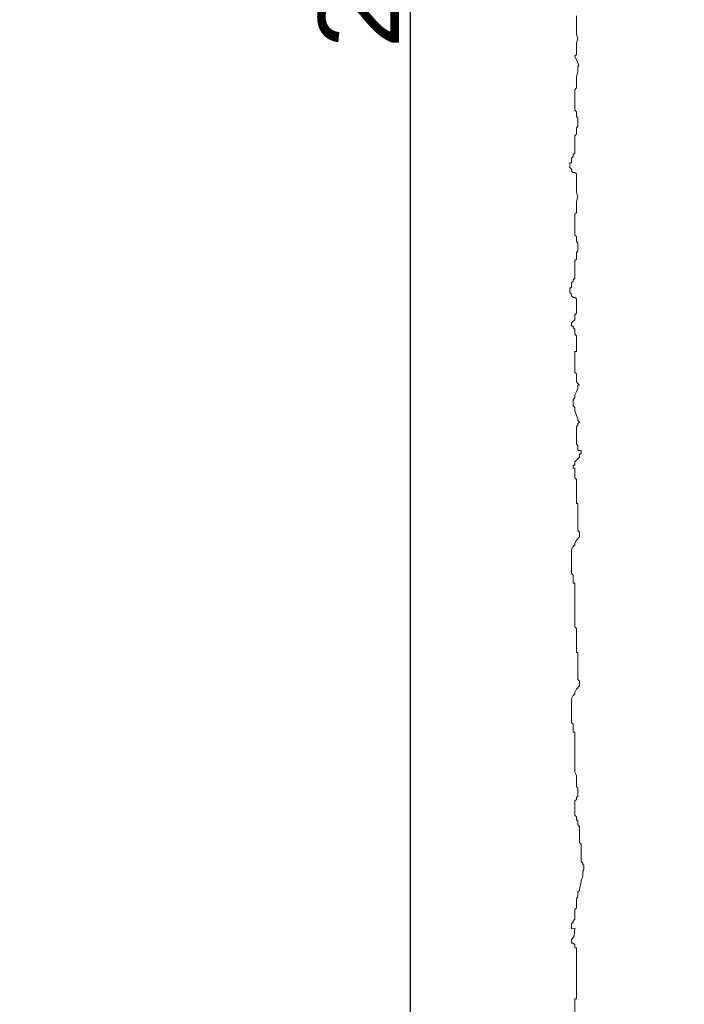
# Model space of a CAD drawing. Header units: millimetres. Extents: x 3652085 to 3778338, y -303702 to -273644.
# Tile 305 of 588: x 3715421 to 3715750, y -288350 to -287863. Entities that reach past the tile are written whole.
import ezdxf

# ---------------------------------------------------------------- set-up
doc = ezdxf.new("R2010")
doc.units = ezdxf.units.MM
doc.header["$PDMODE"] = 34
doc.linetypes.add('HIDDEN2', pattern=[4.7625, 3.175, -1.5875])
for name, color, linetype, lineweight in [('021 Various', 7, 'Continuous', 5), ('DIM-03    (HAUSART)', 111, 'Continuous', 5), ('SYMBOL-DETAIL    (HAUSART)', 2, 'Continuous', 5)]:
    doc.layers.add(name, color=color, linetype=linetype, lineweight=lineweight)
doc.styles.add('1-20 Eng HA', font='arial.ttf', dxfattribs={"height": 40})
doc.dimstyles.new('1-20 Eng HA', dxfattribs={"dimtxt": 40, "dimasz": 16, "dimexe": 16, "dimexo": 5, "dimgap": 5, "dimtad": 1, "dimdec": 0, "dimlfac": -1, "dimzin": 0, "dimdsep": 46, "dimtxsty": '1-20 Eng HA', "dimblk": 'OBLIQUE', "dimcen": 0.09, "dimdle": 16, "dimclrd": 256, "dimclre": 256, "dimclrt": 256, "dimadec": 0, "dimazin": 0, "dimtfac": 1, "dimtdec": 0, "dimtofl": 0, "dimtmove": 0, "dimatfit": 3, "dimldrblk": 'OBLIQUE', "dimfxl": 1, "dimtolj": 1, "dimtzin": 0, "dimlwe": 0, "dimarcsym": 0})

# ---------------------------------------------------------------- blocks, each defined once
blk = doc.blocks.new('_Oblique')
at = {"color": 0, "linetype": 'ByBlock', "lineweight": -2}
blk.add_line((-0.5, -0.5), (0.5, 0.5), dxfattribs=at)
blk = doc.blocks.new('*D572')
at = {"layer": 'Defpoints', "color": 0, "lineweight": 0, "transparency": 16777216}
for p in [(3715614.41, -286694.75), (3715749.89, -286694.75, -180000), (3715720.62, -288934.8)]:
    blk.add_point(p, dxfattribs=at)
at = {"layer": 'DIM-03    (HAUSART)', "lineweight": -2, "transparency": 16777216}
blk.add_line((3715614.41, -288950.8), (3715614.41, -286678.75), dxfattribs=at)
at = {"layer": 'DIM-03    (HAUSART)', "linetype": 'HIDDEN2', "lineweight": 0, "transparency": 16777216}
for p, q in [((3715744.89, -286694.75), (3715598.41, -286694.75)), ((3715715.62, -288934.8), (3715598.41, -288934.8))]:
    blk.add_line(p, q, dxfattribs=at)
at = {"layer": 'DIM-03    (HAUSART)', "lineweight": -2, "transparency": 16777216, "xscale": 16, "yscale": 16, "zscale": 16}
for p, rotation in [((3715614.41, -286694.75), 90), ((3715614.41, -288934.8), 270)]:
    blk.add_blockref('_Oblique', p, dxfattribs=dict(at, rotation=rotation))
at = {"layer": 'DIM-03    (HAUSART)', "lineweight": 0, "transparency": 16777216, "insert": (3715588.99, -287814.77), "char_height": 40, "attachment_point": 5, "rotation": 90, "style": '1-20 Eng HA'}
blk.add_mtext('\\A1;2240', dxfattribs=at)

msp = doc.modelspace()

# ---------------------------------------------------------------- linework, layer by layer
at = {"layer": '021 Various', "elevation": -488240.47}
msp.add_lwpolyline([(3715696.44, -287860.77), (3715696.44, -287869.9), (3715697.23, -287872.03), (3715696.44, -287874.4), (3715696.44, -287879.93), (3715695.65, -287880.72), (3715697.66, -287885.3), (3715697.23, -287886.15), (3715697.23, -287888.52), (3715696.44, -287890.89), (3715696.44, -287896.43), (3715695.65, -287897.22), (3715695.65, -287907.49), (3715696.44, -287908.28), (3715696.44, -287910.65), (3715697.23, -287911.44), (3715697.23, -287915.4), (3715696.44, -287916.19), (3715696.44, -287919.35), (3715695.65, -287920.14), (3715695.65, -287928.83), (3715694.86, -287929.62), (3715694.86, -287930.41), (3715694.07, -287931.2), (3715694.07, -287933.58), (3715693.28, -287933.58), (3715693.28, -287935.95), (3715694.07, -287936.74), (3715694.07, -287937.53), (3715694.86, -287938.32), (3715695.65, -287938.32), (3715696.44, -287939.11), (3715696.44, -287948.24), (3715697.23, -287950.36), (3715696.44, -287952.73), (3715696.44, -287958.27), (3715695.65, -287959.06), (3715695.65, -287969.33), (3715696.44, -287970.12), (3715696.44, -287972.49), (3715697.23, -287973.28), (3715697.23, -287977.24), (3715696.44, -287978.03), (3715696.44, -287981.19), (3715695.65, -287981.98), (3715695.65, -287990.67), (3715694.86, -287991.46), (3715694.86, -287992.25), (3715694.07, -287993.04), (3715694.07, -287995.42), (3715693.28, -287995.42), (3715693.28, -287997.79), (3715694.07, -287998.58), (3715694.07, -287999.37), (3715694.86, -288000.16), (3715695.65, -288000.16), (3715696.44, -288000.95), (3715696.44, -288008.06), (3715695.65, -288008.85), (3715695.65, -288011.22), (3715694.86, -288012.01), (3715694.07, -288012.8), (3715694.07, -288014.39), (3715694.86, -288014.39), (3715694.86, -288015.18), (3715695.65, -288015.97), (3715695.65, -288018.34), (3715696.44, -288019.13), (3715696.44, -288027.03), (3715695.65, -288027.03), (3715695.65, -288037.31), (3715696.44, -288038.1), (3715696.44, -288042.05), (3715697.23, -288042.84), (3715698.02, -288043.63), (3715697.23, -288043.63), (3715697.23, -288045.21), (3715696.44, -288046.79), (3715695.65, -288048.37), (3715695.65, -288049.95), (3715694.86, -288050.74), (3715694.86, -288053.9), (3715695.65, -288054.7), (3715695.65, -288056.28), (3715696.44, -288058.65), (3715697.23, -288060.23), (3715697.23, -288061.02), (3715698.02, -288061.81), (3715697.23, -288062.6), (3715697.23, -288063.39), (3715696.44, -288064.18), (3715696.44, -288072.87), (3715697.23, -288073.66), (3715697.23, -288076.04), (3715698.81, -288076.04), (3715698.81, -288077.62), (3715698.02, -288077.62), (3715698.02, -288079.2), (3715695.65, -288081.57), (3715695.65, -288083.15), (3715694.86, -288083.15), (3715694.86, -288084.73), (3715695.65, -288084.73), (3715695.65, -288089.47), (3715696.44, -288090.26), (3715696.44, -288102.12), (3715697.23, -288102.12), (3715697.23, -288115.56), (3715698.02, -288116.35), (3715698.02, -288118.72), (3715696.44, -288120.3), (3715695.65, -288121.88), (3715695.65, -288122.67), (3715694.86, -288123.46), (3715694.07, -288125.04), (3715694.07, -288136.9), (3715694.86, -288137.69), (3715694.86, -288141.64), (3715695.65, -288141.64), (3715695.65, -288142.86), (3715695.65, -288160.8), (3715695.65, -288161.4), (3715695.65, -288163.28), (3715696.44, -288164.07), (3715696.44, -288168.51), (3715696.44, -288175.92), (3715697.23, -288175.92), (3715697.23, -288189.36), (3715698.02, -288190.15), (3715698.02, -288192.52), (3715696.44, -288194.1), (3715695.65, -288195.68), (3715695.65, -288196.47), (3715694.86, -288197.26), (3715694.07, -288198.84), (3715694.07, -288210.7), (3715694.86, -288211.49), (3715694.86, -288215.44), (3715695.65, -288215.44), (3715695.65, -288216.67), (3715695.65, -288235.2), (3715696.44, -288236.78), (3715696.44, -288242.32), (3715697.23, -288243.11), (3715697.23, -288247.06), (3715696.44, -288247.85), (3715696.44, -288248.64), (3715695.65, -288249.43), (3715695.65, -288256.54), (3715696.44, -288257.33), (3715696.44, -288258.91), (3715697.23, -288258.91), (3715697.23, -288261.29), (3715698.02, -288262.08), (3715698.02, -288269.98), (3715698.81, -288270.77), (3715698.81, -288279.46), (3715699.6, -288280.25), (3715699.6, -288281.05), (3715700.16, -288281.05), (3715700.16, -288283.42), (3715699.6, -288284.21), (3715699.6, -288286.58), (3715698.81, -288288.95), (3715698.81, -288289.74), (3715698.02, -288292.9), (3715698.02, -288293.69), (3715697.23, -288294.48), (3715697.23, -288296.85), (3715696.44, -288297.64), (3715696.44, -288302.39), (3715695.65, -288303.18), (3715695.65, -288307.92), (3715694.86, -288308.71), (3715694.86, -288309.5), (3715694.07, -288310.29), (3715694.07, -288312.66), (3715695.69, -288312.47), (3715695.35, -288316.25), (3715694.07, -288318.19), (3715694.07, -288319.77), (3715694.86, -288319.77), (3715695.65, -288320.57), (3715695.65, -288322.15), (3715696.44, -288322.15), (3715696.44, -288347.44), (3715695.65, -288347.44), (3715695.65, -288356.13)], dxfattribs=at)
at = {"layer": 'SYMBOL-DETAIL    (HAUSART)', "color": 171, "ltscale": 0.5, "elevation": -322634.12}
msp.add_lwpolyline([(3715515.21, -289568.11, 12, 12, 0), (3715515.21, -289687.79, 0, 0, 0), (3715515.21, -287588.64, 0, 0, 0), (3715426.84, -287561.82, 0, 0, 0), (3715603.58, -287538.24, 0, 0, 0), (3715515.21, -287514.9, 0, 0, 0), (3715515.21, -285563.14, 12, 12, 0), (3715515.21, -285682.82, 0, 0, 0)], format="xyseb", dxfattribs=at)

# ---------------------------------------------------------------- dimensions: what is measured, and where the dimension line sits
at = {"layer": 'DIM-03    (HAUSART)', "lineweight": 0}
dim = msp.add_linear_dim(base=(3715614.41, -286694.75, -322634.12), p1=(3715720.62, -288934.8, -322634.12), p2=(3715749.89, -286694.75, -502634.12), angle=90, dimstyle='1-20 Eng HA', dxfattribs=at)
dim.commit()
dim.dimension.update_dxf_attribs({"geometry": '*D572', "text_midpoint": (3715588.99, -287814.77, -322634.12)})

doc.saveas('drawing.dxf')
